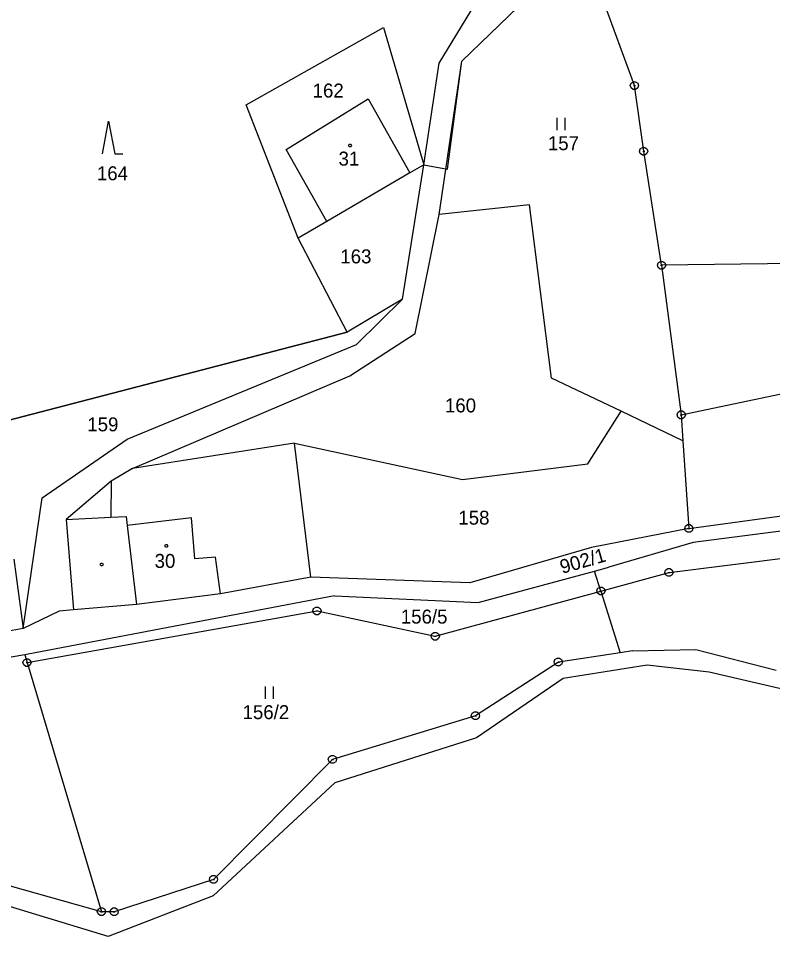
# Model space of a CAD drawing. Extents: x -580551 to -575069, y -1073031 to -1067931.
# Drawn here: x -576850.7 to -576758.6, y -1069930.4 to -1069818.4 of the extents above; entities that cross this region are included whole.
import ezdxf

# ---------------------------------------------------------------- set-up
doc = ezdxf.new("R2010")
doc.units = 0
for name, color, linetype in [('Druh pozemku', 7, 'Continuous'), ('Geodetické body', 7, 'Continuous'), ('Katastrální hranice', 7, 'Continuous'), ('Parcela', 7, 'Continuous'), ('Parcelní číslo', 7, 'Continuous'), ('Parcelní číslo_stavba', 7, 'Continuous'), ('SR - hranice státu', 7, 'Continuous'), ('Vnitřní kresba', 7, 'Continuous')]:
    doc.layers.add(name, color=color, linetype=linetype)

msp = doc.modelspace()

# ---------------------------------------------------------------- linework, layer by layer
at = {"layer": 'Druh pozemku'}
for p, q in [((-576784.95, -1069830.53), (-576784.95, -1069832.03)), ((-576783.95, -1069832.03), (-576783.95, -1069830.53)), ((-576820.53, -1069899.87), (-576820.53, -1069901.37)), ((-576819.53, -1069901.37), (-576819.53, -1069899.87))]:
    msp.add_line(p, q, dxfattribs=at)
msp.add_lwpolyline([(-576840.4, -1069834.93), (-576839.65, -1069830.93), (-576838.9, -1069834.93), (-576837.9, -1069834.93)], dxfattribs=at)
for points in [[(-576810.12, -1069833.75), (-576810.03, -1069833.9), (-576810.12, -1069834.05), (-576810.3, -1069834.05), (-576810.39, -1069833.9), (-576810.3, -1069833.75)], [(-576832.52, -1069882.56), (-576832.43, -1069882.71), (-576832.52, -1069882.86), (-576832.7, -1069882.86), (-576832.79, -1069882.71), (-576832.7, -1069882.56)], [(-576840.4, -1069884.84), (-576840.31, -1069884.99), (-576840.4, -1069885.14), (-576840.58, -1069885.14), (-576840.67, -1069884.99), (-576840.58, -1069884.84)]]:
    msp.add_lwpolyline(points, close=True, dxfattribs=at)
at = {"layer": 'Geodetické body'}
for p, q in [((-576775.62, -1069826.6), (-576775.38, -1069826.6)), ((-576774.49, -1069834.61), (-576774.25, -1069834.61)), ((-576772.3, -1069848.51), (-576772.06, -1069848.51)), ((-576769.91, -1069866.75), (-576769.67, -1069866.75)), ((-576768.98, -1069880.6), (-576768.74, -1069880.6)), ((-576771.4, -1069885.96), (-576771.16, -1069885.96)), ((-576779.7, -1069888.22), (-576779.46, -1069888.22)), ((-576814.34, -1069890.65), (-576814.1, -1069890.65)), ((-576799.91, -1069893.74), (-576799.67, -1069893.74)), ((-576849.71, -1069896.95), (-576849.47, -1069896.95)), ((-576784.9, -1069896.88), (-576784.66, -1069896.88)), ((-576795.01, -1069903.43), (-576794.77, -1069903.43)), ((-576812.46, -1069908.75), (-576812.22, -1069908.75)), ((-576826.96, -1069923.38), (-576826.72, -1069923.38)), ((-576840.63, -1069927.32), (-576840.39, -1069927.32)), ((-576839.09, -1069927.34), (-576838.85, -1069927.34))]:
    msp.add_line(p, q, dxfattribs=at)
for points in [[(-576775.35, -1069826.12), (-576775.1, -1069826.3), (-576775, -1069826.59), (-576775.1, -1069826.88), (-576775.35, -1069827.06), (-576775.66, -1069827.06), (-576775.91, -1069826.88), (-576776.01, -1069826.59), (-576775.91, -1069826.3), (-576775.66, -1069826.12)], [(-576774.22, -1069834.13), (-576773.97, -1069834.31), (-576773.87, -1069834.6), (-576773.97, -1069834.89), (-576774.22, -1069835.07), (-576774.53, -1069835.07), (-576774.78, -1069834.89), (-576774.88, -1069834.6), (-576774.78, -1069834.31), (-576774.53, -1069834.13)], [(-576772.03, -1069848.03), (-576771.78, -1069848.21), (-576771.68, -1069848.5), (-576771.78, -1069848.79), (-576772.03, -1069848.97), (-576772.34, -1069848.97), (-576772.59, -1069848.79), (-576772.69, -1069848.5), (-576772.59, -1069848.21), (-576772.34, -1069848.03)], [(-576769.64, -1069866.27), (-576769.39, -1069866.45), (-576769.29, -1069866.74), (-576769.39, -1069867.03), (-576769.64, -1069867.21), (-576769.95, -1069867.21), (-576770.2, -1069867.03), (-576770.3, -1069866.74), (-576770.2, -1069866.45), (-576769.95, -1069866.27)], [(-576768.71, -1069880.12), (-576768.46, -1069880.3), (-576768.36, -1069880.59), (-576768.46, -1069880.88), (-576768.71, -1069881.06), (-576769.02, -1069881.06), (-576769.27, -1069880.88), (-576769.37, -1069880.59), (-576769.27, -1069880.3), (-576769.02, -1069880.12)], [(-576771.13, -1069885.48), (-576770.88, -1069885.66), (-576770.78, -1069885.95), (-576770.88, -1069886.24), (-576771.13, -1069886.42), (-576771.44, -1069886.42), (-576771.69, -1069886.24), (-576771.79, -1069885.95), (-576771.69, -1069885.66), (-576771.44, -1069885.48)], [(-576779.43, -1069887.74), (-576779.18, -1069887.92), (-576779.08, -1069888.21), (-576779.18, -1069888.5), (-576779.43, -1069888.68), (-576779.74, -1069888.68), (-576779.99, -1069888.5), (-576780.09, -1069888.21), (-576779.99, -1069887.92), (-576779.74, -1069887.74)], [(-576814.07, -1069890.17), (-576813.82, -1069890.35), (-576813.72, -1069890.64), (-576813.82, -1069890.93), (-576814.07, -1069891.11), (-576814.38, -1069891.11), (-576814.63, -1069890.93), (-576814.73, -1069890.64), (-576814.63, -1069890.35), (-576814.38, -1069890.17)], [(-576799.64, -1069893.26), (-576799.39, -1069893.44), (-576799.29, -1069893.73), (-576799.39, -1069894.02), (-576799.64, -1069894.2), (-576799.95, -1069894.2), (-576800.2, -1069894.02), (-576800.3, -1069893.73), (-576800.2, -1069893.44), (-576799.95, -1069893.26)], [(-576849.44, -1069896.47), (-576849.19, -1069896.65), (-576849.09, -1069896.94), (-576849.19, -1069897.23), (-576849.44, -1069897.41), (-576849.75, -1069897.41), (-576850, -1069897.23), (-576850.1, -1069896.94), (-576850, -1069896.65), (-576849.75, -1069896.47)], [(-576784.63, -1069896.4), (-576784.38, -1069896.58), (-576784.28, -1069896.87), (-576784.38, -1069897.16), (-576784.63, -1069897.34), (-576784.94, -1069897.34), (-576785.19, -1069897.16), (-576785.29, -1069896.87), (-576785.19, -1069896.58), (-576784.94, -1069896.4)], [(-576794.74, -1069902.95), (-576794.49, -1069903.13), (-576794.39, -1069903.42), (-576794.49, -1069903.71), (-576794.74, -1069903.89), (-576795.05, -1069903.89), (-576795.3, -1069903.71), (-576795.4, -1069903.42), (-576795.3, -1069903.13), (-576795.05, -1069902.95)], [(-576812.19, -1069908.27), (-576811.94, -1069908.45), (-576811.84, -1069908.74), (-576811.94, -1069909.03), (-576812.19, -1069909.21), (-576812.5, -1069909.21), (-576812.75, -1069909.03), (-576812.85, -1069908.74), (-576812.75, -1069908.45), (-576812.5, -1069908.27)], [(-576826.69, -1069922.9), (-576826.44, -1069923.08), (-576826.34, -1069923.37), (-576826.44, -1069923.66), (-576826.69, -1069923.84), (-576827, -1069923.84), (-576827.25, -1069923.66), (-576827.35, -1069923.37), (-576827.25, -1069923.08), (-576827, -1069922.9)], [(-576840.36, -1069926.84), (-576840.11, -1069927.02), (-576840.01, -1069927.31), (-576840.11, -1069927.6), (-576840.36, -1069927.78), (-576840.67, -1069927.78), (-576840.92, -1069927.6), (-576841.02, -1069927.31), (-576840.92, -1069927.02), (-576840.67, -1069926.84)], [(-576838.82, -1069926.86), (-576838.57, -1069927.04), (-576838.47, -1069927.33), (-576838.57, -1069927.62), (-576838.82, -1069927.8), (-576839.13, -1069927.8), (-576839.38, -1069927.62), (-576839.48, -1069927.33), (-576839.38, -1069927.04), (-576839.13, -1069926.86)]]:
    msp.add_lwpolyline(points, close=True, dxfattribs=at)
at = {"layer": 'Katastrální hranice'}
for p, q in [((-576773.95, -1069897.28), (-576784.2, -1069898.89)), ((-576766.39, -1069898.12), (-576773.95, -1069897.28)), ((-576753.74, -1069901.03), (-576766.39, -1069898.12)), ((-576784.2, -1069898.89), (-576794.77, -1069906.13)), ((-576794.77, -1069906.13), (-576812.04, -1069911.62)), ((-576812.04, -1069911.62), (-576826.89, -1069925.37)), ((-576839.68, -1069930.36), (-576859.77, -1069924.26)), ((-576826.89, -1069925.37), (-576839.68, -1069930.36))]:
    msp.add_line(p, q, dxfattribs=at)
at = {"layer": 'Parcela'}
for p, q in [((-576799.33, -1069823.86), (-576789.13, -1069807.19)), ((-576796.54, -1069823.62), (-576781.81, -1069809.35)), ((-576775.5, -1069826.6), (-576781.81, -1069809.35)), ((-576822.88, -1069828.95), (-576806.11, -1069819.51)), ((-576806.11, -1069819.51), (-576801.19, -1069836.25)), ((-576799.3, -1069842.33), (-576796.54, -1069823.62)), ((-576801.19, -1069836.25), (-576799.33, -1069823.86)), ((-576774.37, -1069834.61), (-576775.5, -1069826.6)), ((-576816.53, -1069845.21), (-576822.88, -1069828.95)), ((-576818, -1069834.4), (-576807.99, -1069828.2)), ((-576807.99, -1069828.2), (-576802.88, -1069837.23)), ((-576813.03, -1069843.16), (-576818, -1069834.4)), ((-576772.18, -1069848.51), (-576774.37, -1069834.61)), ((-576803.81, -1069852.63), (-576801.19, -1069836.25)), ((-576801.19, -1069836.25), (-576802.88, -1069837.23)), ((-576802.88, -1069837.23), (-576813.03, -1069843.16)), ((-576788.3, -1069841.14), (-576799.3, -1069842.33)), ((-576785.61, -1069862.26), (-576788.3, -1069841.14)), ((-576802.26, -1069856.83), (-576799.3, -1069842.33)), ((-576813.03, -1069843.16), (-576816.53, -1069845.21)), ((-576810.54, -1069856.67), (-576816.53, -1069845.21)), ((-576741.39, -1069848.08), (-576772.18, -1069848.51)), ((-576772.18, -1069848.51), (-576769.79, -1069866.75)), ((-576803.81, -1069852.63), (-576810.54, -1069856.67)), ((-576809.41, -1069858.18), (-576803.81, -1069852.63)), ((-576810.54, -1069856.67), (-576851.92, -1069867.44)), ((-576810.2, -1069861.97), (-576802.26, -1069856.83)), ((-576769.79, -1069866.75), (-576723.34, -1069856.9)), ((-576837.36, -1069869.69), (-576809.41, -1069858.18)), ((-576836.71, -1069873.29), (-576810.2, -1069861.97)), ((-576777.11, -1069866.31), (-576785.61, -1069862.26)), ((-576781.19, -1069872.72), (-576777.11, -1069866.31)), ((-576769.58, -1069869.9), (-576777.11, -1069866.31)), ((-576769.79, -1069866.75), (-576769.58, -1069869.9)), ((-576847.76, -1069876.87), (-576837.36, -1069869.69)), ((-576816.95, -1069870.19), (-576836.71, -1069873.29)), ((-576814.96, -1069886.54), (-576816.95, -1069870.19)), ((-576816.95, -1069870.19), (-576796.47, -1069874.64)), ((-576769.58, -1069869.9), (-576768.86, -1069880.6)), ((-576796.47, -1069874.64), (-576781.19, -1069872.72)), ((-576836.71, -1069873.29), (-576839.32, -1069874.83)), ((-576839.32, -1069874.83), (-576844.8, -1069879.49)), ((-576768.86, -1069880.6), (-576731.63, -1069875.53)), ((-576850.08, -1069892.79), (-576847.76, -1069876.87)), ((-576729.56, -1069877.29), (-576768.32, -1069882.29)), ((-576844.8, -1069879.49), (-576843.91, -1069890.53)), ((-576771.28, -1069885.96), (-576715.51, -1069878.94)), ((-576768.86, -1069880.6), (-576780.73, -1069882.9)), ((-576780.73, -1069882.9), (-576795.57, -1069887.24)), ((-576768.32, -1069882.29), (-576778.64, -1069885.33)), ((-576851.2, -1069884.33), (-576850.08, -1069892.79)), ((-576794.58, -1069889.63), (-576780.37, -1069885.8)), ((-576780.37, -1069885.8), (-576778.64, -1069885.33)), ((-576779.58, -1069888.22), (-576780.37, -1069885.8)), ((-576779.58, -1069888.22), (-576771.28, -1069885.96)), ((-576814.96, -1069886.54), (-576826.01, -1069888.58)), ((-576795.57, -1069887.24), (-576814.96, -1069886.54)), ((-576826.01, -1069888.58), (-576836.25, -1069889.87)), ((-576799.79, -1069893.74), (-576779.58, -1069888.22)), ((-576779.58, -1069888.22), (-576777.25, -1069895.74)), ((-576812.08, -1069888.81), (-576849.47, -1069895.94)), ((-576812.08, -1069888.81), (-576794.58, -1069889.63)), ((-576845.69, -1069890.68), (-576850.08, -1069892.79)), ((-576849.59, -1069896.95), (-576814.22, -1069890.65)), ((-576843.91, -1069890.53), (-576845.69, -1069890.68)), ((-576836.25, -1069889.87), (-576843.91, -1069890.53)), ((-576814.22, -1069890.65), (-576799.79, -1069893.74)), ((-576850.08, -1069892.79), (-576861.3, -1069894.78)), ((-576849.85, -1069896), (-576870.44, -1069899.5)), ((-576849.47, -1069895.94), (-576849.85, -1069896)), ((-576849.85, -1069896), (-576849.59, -1069896.95)), ((-576777.25, -1069895.74), (-576784.78, -1069896.88)), ((-576775.75, -1069895.51), (-576777.25, -1069895.74)), ((-576775.75, -1069895.51), (-576767.99, -1069895.36)), ((-576767.99, -1069895.36), (-576758.22, -1069897.87)), ((-576849.59, -1069896.95), (-576840.51, -1069927.32)), ((-576784.78, -1069896.88), (-576794.89, -1069903.43)), ((-576794.89, -1069903.43), (-576812.34, -1069908.75)), ((-576812.34, -1069908.75), (-576826.84, -1069923.38)), ((-576840.51, -1069927.32), (-576859.63, -1069921.98)), ((-576826.84, -1069923.38), (-576838.97, -1069927.34)), ((-576838.97, -1069927.34), (-576840.51, -1069927.32))]:
    msp.add_line(p, q, dxfattribs=at)
at = {"layer": 'SR - hranice státu'}
msp.add_line((-576822.88, -1069828.95), (-576806.11, -1069819.51), dxfattribs=at)
for points in [[(-576806.11, -1069819.51), (-576801.19, -1069836.25), (-576798.31, -1069836.768), (-576796.54, -1069823.62), (-576781.81, -1069809.35)], [(-576851.92, -1069867.44), (-576810.54, -1069856.67), (-576816.53, -1069845.21), (-576822.88, -1069828.95)]]:
    msp.add_lwpolyline(points, dxfattribs=at)
at = {"layer": 'Vnitřní kresba'}
for p, q in [((-576839.32, -1069874.83), (-576839.38, -1069879.22)), ((-576844.8, -1069879.49), (-576839.38, -1069879.22)), ((-576839.38, -1069879.22), (-576837.49, -1069879.13)), ((-576837.49, -1069879.13), (-576837.36, -1069880.23)), ((-576829.54, -1069879.28), (-576837.36, -1069880.23)), ((-576829.13, -1069884.3), (-576829.54, -1069879.28)), ((-576837.36, -1069880.23), (-576836.25, -1069889.87)), ((-576826.6, -1069884.1), (-576829.13, -1069884.3)), ((-576826.01, -1069888.58), (-576826.6, -1069884.1))]:
    msp.add_line(p, q, dxfattribs=at)

# ---------------------------------------------------------------- texts
at = {"layer": 'Parcelní číslo'}
for s, p in [('162', (-576814.752, -1069828.05)), ('157', (-576786.053, -1069834.47)), ('164', (-576841.067, -1069838.14)), ('163', (-576811.374, -1069848.27)), ('160', (-576798.611, -1069866.44)), ('159', (-576842.239, -1069868.75)), ('158', (-576796.976, -1069880.13)), ('156/5', (-576803.995, -1069892.19)), ('156/2', (-576823.299, -1069903.84))]:
    msp.add_text(s, height=1.7, dxfattribs=at).set_placement(p)
msp.add_text('902/1', height=1.7, rotation=15.92823, dxfattribs=at).set_placement((-576784.313, -1069886.141))
at = {"layer": 'Parcelní číslo_stavba'}
for s, p in [('31', (-576811.596, -1069836.35)), ('30', (-576834.026, -1069885.4))]:
    msp.add_text(s, height=1.7, dxfattribs=at).set_placement(p)

doc.saveas('drawing.dxf')
